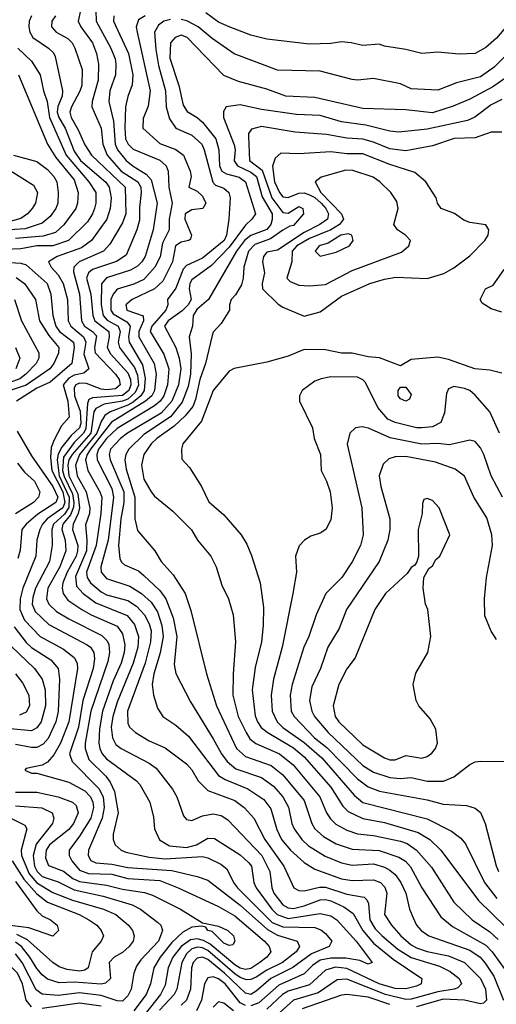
# Model space of a CAD drawing. Header units: inches. Extents: x 1793389 to 1900389, y 320802 to 470796.
# Tile 455 of 656: x 1845786 to 1847569, y 453274 to 456956. Entities that reach past the tile are written whole.
import ezdxf

# ---------------------------------------------------------------- set-up
doc = ezdxf.new("R2010")
doc.units = ezdxf.units.IN
doc.header["$MEASUREMENT"] = 0
doc.layers.add('B8445', color=7, linetype='Continuous')

msp = doc.modelspace()

# ---------------------------------------------------------------- linework, layer by layer
at = {"layer": 'B8445', "color": 2}
for points, elevation in [([(1845830.4, 456970), (1845821.1, 456950), (1845819.5, 456930), (1845823.7, 456910), (1845835.5, 456890), (1845893.4, 456850), (1845911.7, 456831.7), (1845918, 456818), (1845946.4, 456690), (1845944.6, 456670), (1845928.6, 456631.4), (1845925.8, 456610), (1845932.2, 456590), (1845955.9, 456550), (1845990, 456464.4), (1846012.9, 456430), (1846108.3, 456348.3), (1846121.1, 456330), (1846127.4, 456290), (1846124.2, 456250), (1846111.8, 456210), (1846054.4, 456130), (1846017, 456103), (1845926, 456070), (1845894, 456050), (1845903, 456030), (1845930, 456001.6), (1845948.9, 455970), (1845964.6, 455910), (1845967.7, 455830), (1845976.5, 455810), (1846024.9, 455770), (1846030, 455759.1), (1846032.9, 455750), (1846025.5, 455705.5), (1846044.4, 455650), (1846025.4, 455634.6), (1845990, 455626.3), (1845970, 455615.5), (1845949, 455590), (1845965.8, 455530), (1845970.4, 455470), (1845942.3, 455437.7), (1845914.9, 455385.1), (1845904.1, 455355.9), (1845900.7, 455319.3), (1845906.4, 455270), (1845946.9, 455190), (1845955.2, 455150), (1845947.6, 455130), (1845888.9, 455090), (1845871.3, 455070), (1845861.7, 455050), (1845850.3, 455010), (1845845.7, 454950), (1845797.3, 454830), (1845787.6, 454790), (1845786.5, 454750), (1845803.7, 454710), (1845862.4, 454650), (1845950, 454602), (1845990, 454570.5), (1846000.4, 454550), (1846002, 454530), (1845970.2, 454330), (1845938.5, 454250), (1845913.3, 454206.7), (1845890, 454179.3), (1845870, 454168.7), (1845810, 454155.3), (1845804.7, 454150), (1845830, 454138), (1845850, 454138), (1845970, 454104.9), (1846030, 454071.7), (1846050.3, 454050), (1846059.6, 454030), (1846061.3, 454010), (1846051.3, 453970), (1846010, 453902.9), (1845970.4, 453850), (1845970.4, 453830), (1845980.3, 453810), (1846010, 453776), (1846043.6, 453763.6), (1846130, 453760.2), (1846190, 453743.9), (1846310, 453736.5), (1846378.8, 453710), (1846530, 453639.5), (1846590, 453604.6), (1846701.6, 453510), (1846719.1, 453490), (1846724.9, 453470), (1846710.6, 453450), (1846684.4, 453430), (1846650, 453407.7), (1846630, 453403.8), (1846610, 453408.9), (1846590, 453421.6), (1846498.3, 453498.3), (1846473.1, 453513.1), (1846450, 453519.1), (1846424.7, 453515.3), (1846390.2, 453490), (1846359.1, 453450), (1846341.5, 453410), (1846330, 453345.2), (1846312.7, 453310), (1846233.1, 453210)], 370), ([(1845919.3, 456970), (1845905.5, 456950), (1845904.9, 456930), (1845922.8, 456910), (1845966.3, 456886.3), (1845981.6, 456870), (1845992.4, 456850), (1846019.5, 456770), (1846018, 456710), (1846011.2, 456688.8), (1845979.5, 456630), (1845973.7, 456610), (1845978, 456590), (1846004.8, 456544.8), (1846030, 456487.7), (1846054.6, 456450), (1846180.3, 456330), (1846182.3, 456230), (1846170, 456196), (1846123.6, 456116.4), (1846099.1, 456090), (1846008, 456050), (1845988.5, 456030), (1845987.3, 456012.7), (1846009.1, 455930), (1846016.5, 455830), (1846027.6, 455810), (1846057.6, 455790), (1846073.3, 455773.3), (1846065.2, 455730), (1846067.7, 455710), (1846143.6, 455630), (1846157.3, 455610), (1846161.7, 455590), (1846144.1, 455575.9), (1846110, 455571.8), (1846090, 455574), (1846035.4, 455595.4), (1846010, 455596.2), (1845996.4, 455590), (1845990, 455579.3), (1845991.1, 455550), (1846012.2, 455492.2), (1846014, 455446), (1846009, 455430), (1845978.6, 455401.4), (1845943, 455357), (1845929.1, 455330.9), (1845926.1, 455310), (1845933.9, 455250), (1845971.2, 455170), (1845970, 455131.8), (1845953, 455107), (1845912.8, 455070), (1845906.2, 455050), (1845907.6, 454990), (1845897.4, 454930), (1845845.5, 454830), (1845834.7, 454794.7), (1845832.7, 454770), (1845843.5, 454743.5), (1845894.4, 454694.4), (1846038.6, 454618.6), (1846050.4, 454610), (1846063.1, 454590), (1846065.7, 454565.7), (1846060.8, 454530), (1846022.2, 454410), (1846005.4, 454310), (1845971.8, 454210), (1845981.6, 454181.6), (1846081.4, 454081.4), (1846097.8, 454050), (1846101.2, 454010), (1846094.7, 453970), (1846043.1, 453850), (1846042.4, 453830), (1846052, 453812), (1846070, 453803.6), (1846130, 453798.6), (1846190, 453786), (1846354.8, 453774.8), (1846450, 453752.4), (1846490, 453738.4), (1846610, 453644.9), (1846713.1, 453553.1), (1846750, 453532.1), (1846824, 453510), (1846832.7, 453490), (1846819.5, 453470), (1846768.4, 453430), (1846710, 453401.8), (1846670, 453375.1), (1846650, 453366.2), (1846634.4, 453365.6), (1846610, 453374), (1846590, 453388.2), (1846490, 453475.4), (1846470, 453485.4), (1846452.1, 453487.9), (1846430, 453481.4), (1846410, 453462.6), (1846392.2, 453430), (1846374, 453330), (1846363.6, 453310), (1846308.4, 453251.6)], 374), ([(1846013.7, 456990), (1846004.4, 456950), (1846014, 456930), (1846058, 456870), (1846073.1, 456830), (1846080.3, 456790), (1846078.9, 456730), (1846056.5, 456650), (1846055.8, 456630), (1846090, 456551), (1846096.5, 456490), (1846112.9, 456450), (1846164.9, 456390), (1846227.4, 456350), (1846238.5, 456330), (1846239.6, 456310), (1846233.5, 456253.5), (1846234.1, 456205.9), (1846223.7, 456170), (1846184, 456076), (1846148.2, 456051.8), (1846058.4, 456021.6), (1846043.1, 456010), (1846036, 455990), (1846052.3, 455930), (1846059.7, 455850), (1846066.5, 455830), (1846119.6, 455790), (1846120.7, 455770), (1846113.6, 455730), (1846126, 455706), (1846190, 455634.9), (1846200.6, 455610), (1846201.4, 455590), (1846194, 455570), (1846170, 455550.6), (1846058.3, 455541.7), (1846044.1, 455535.9), (1846039, 455521), (1846033.8, 455426.2), (1846024.8, 455410), (1845990, 455375.3), (1845950, 455320.5), (1845946.2, 455270), (1845951.8, 455248.2), (1845982.7, 455182.7), (1845988.9, 455150), (1845987.4, 455132.6), (1845976.1, 455103.9), (1845946.8, 455070), (1845942.9, 455050), (1845956.5, 455010), (1845958.3, 454970), (1845936.2, 454910), (1845891.5, 454830), (1845885.7, 454790), (1845894.4, 454770), (1845923.4, 454743.4), (1845970, 454714.9), (1846093.3, 454653.3), (1846113.6, 454633.6), (1846119, 454619), (1846121.7, 454590), (1846115.6, 454555.6), (1846052.4, 454370), (1846030.3, 454250.3), (1846030.3, 454230.3), (1846044.2, 454190), (1846107.5, 454127.5), (1846124.3, 454104.3), (1846140.3, 454070), (1846154.4, 453990), (1846135.5, 453910), (1846135.5, 453890), (1846142.8, 453870), (1846166, 453850), (1846183.4, 453843.4), (1846270, 453824), (1846330, 453817.6), (1846470, 453826.7), (1846490, 453821.6), (1846538, 453798), (1846560.3, 453780.3), (1846585.3, 453730), (1846600.3, 453710), (1846730, 453580.2), (1846770, 453563.2), (1846890, 453561.1), (1846912.4, 453552.4), (1846930, 453539.3), (1846953.4, 453510), (1846944, 453490), (1846877, 453463), (1846808.1, 453411.9), (1846725.3, 453370), (1846670, 453322.6), (1846650, 453311.1), (1846630, 453315.4), (1846551.6, 453390), (1846490, 453441.4), (1846470, 453450.8), (1846450, 453446.3), (1846434.9, 453430), (1846428, 453410), (1846425.2, 453330), (1846410.3, 453290), (1846389.3, 453270.7)], 378), ([(1846070.3, 456990), (1846071.6, 456950), (1846127, 456850), (1846143.1, 456810), (1846145.7, 456790), (1846143.7, 456750), (1846123.1, 456690), (1846118.7, 456650), (1846137, 456577), (1846142.4, 456490), (1846151.5, 456470), (1846183.7, 456430), (1846210, 456407.8), (1846258.7, 456378.7), (1846277.8, 456357.8), (1846299.5, 456270), (1846284.9, 456170), (1846255.3, 456070), (1846243.1, 456050), (1846226.1, 456033.9), (1846200.7, 456019.3), (1846110, 455991.1), (1846091.5, 455968.5), (1846090.2, 455890), (1846098.4, 455850), (1846112.5, 455832.5), (1846153.8, 455810), (1846161.6, 455790), (1846154.2, 455750), (1846159.1, 455730), (1846214.9, 455654.9), (1846226.6, 455626.6), (1846230, 455589.6), (1846217.7, 455562.3), (1846190, 455537.5), (1846170, 455529.3), (1846102.1, 455517.9), (1846070, 455501.7), (1846063.5, 455490), (1846051.8, 455410), (1845982.1, 455330), (1845970.1, 455310), (1845965.8, 455290), (1845969.6, 455250), (1846003, 455183), (1846009, 455131), (1846005.1, 455110), (1845986, 455070), (1845983.6, 455050), (1846003.2, 454990), (1846002.6, 454970), (1845997.5, 454950), (1845963.8, 454890), (1845947.7, 454850), (1845944.9, 454830), (1845948.8, 454810), (1845965.9, 454785.9), (1846018, 454750), (1846053.4, 454730), (1846150, 454688.2), (1846170, 454658.8), (1846178.7, 454618.7), (1846176.5, 454590), (1846165.5, 454550), (1846136, 454484), (1846095.8, 454370), (1846084.5, 454304.5), (1846082.3, 454250), (1846086, 454230), (1846094, 454210), (1846110, 454192.4), (1846222.8, 454110), (1846235.6, 454095.6), (1846273, 454030), (1846286.8, 453973.2), (1846290.6, 453930), (1846308.7, 453888.7), (1846346.7, 453866.7), (1846410, 453859.7), (1846446.6, 453870), (1846490, 453895.8), (1846514.6, 453894.6), (1846610, 453832.4), (1846642.9, 453802.9), (1846652.4, 453790), (1846661.3, 453730), (1846670.3, 453710), (1846729.1, 453630), (1846748.9, 453610), (1846790, 453595.4), (1846910, 453612.9), (1846950, 453604.9), (1846972.4, 453590), (1847044.9, 453510), (1847104.7, 453430), (1847090, 453423.7), (1847058, 453438), (1847005.9, 453445.9), (1846950, 453446.6), (1846910, 453438.4), (1846880.7, 453419.3), (1846850, 453388.3), (1846754.9, 453345.1), (1846680, 453280), (1846650, 453268.1)], 382), ([(1846138, 456970), (1846136.3, 456950), (1846192.4, 456830), (1846208.8, 456750), (1846207.1, 456712.9), (1846190, 456668.7), (1846181.1, 456630), (1846178.6, 456550), (1846182, 456510), (1846192, 456490), (1846210, 456472), (1846310, 456430.3), (1846334, 456410), (1846341.3, 456390), (1846343.1, 456330), (1846356.5, 456270), (1846345.2, 456210), (1846344.9, 456170), (1846320.2, 456119.8), (1846311.1, 456068.9), (1846291.7, 456030), (1846250, 455985.1), (1846213.1, 455966.9), (1846150, 455947.8), (1846134.9, 455930), (1846127.3, 455910), (1846127.3, 455870), (1846135.5, 455855.5), (1846186.5, 455826.5), (1846199.1, 455810), (1846192.9, 455770), (1846195.5, 455750), (1846244.8, 455664.8), (1846255.2, 455615.2), (1846251, 455570), (1846238.5, 455550), (1846210, 455525.9), (1846190, 455514), (1846123.8, 455490), (1846104.6, 455475.4), (1846090, 455454), (1846074, 455410), (1846009.4, 455330), (1845994, 455290), (1846000.2, 455250), (1846034, 455190), (1846047.9, 455130), (1846046.5, 455110), (1846032.5, 455067.5), (1846037.5, 455010), (1846035.3, 454970), (1845994.4, 454874.4), (1845997.8, 454837.8), (1846023.1, 454810), (1846070, 454775.6), (1846188.2, 454728.2), (1846214.8, 454694.8), (1846230.2, 454650), (1846227.9, 454610), (1846210.2, 454550), (1846150, 454403.7), (1846133.8, 454350), (1846128, 454310), (1846133.4, 454270), (1846145.9, 454245.9), (1846164.9, 454230), (1846270, 454175.5), (1846296.9, 454156.9), (1846358, 454078), (1846373.4, 454050), (1846398.8, 453978.8), (1846410, 453964.7), (1846430, 453961), (1846470, 453979.1), (1846510, 453986), (1846539.9, 453979.9), (1846564.2, 453964.2), (1846691.5, 453830), (1846721.1, 453770), (1846728.9, 453710), (1846736, 453690), (1846770, 453646.3), (1846790, 453634.3), (1846810, 453632.6), (1846850, 453641.8), (1846910, 453664), (1846930, 453665.3), (1846950, 453660.9), (1846998.2, 453638.2), (1847033.4, 453613.4), (1847068.9, 453550), (1847110, 453502.3), (1847182.7, 453442.7), (1847290.8, 453370), (1847287.3, 453350), (1847270, 453341.3), (1847230, 453331.2), (1847190, 453333.3), (1847130, 453350.8), (1847010, 453407.2), (1846966.9, 453413.1), (1846930, 453402), (1846870, 453346.4), (1846790, 453323.5), (1846768.9, 453310), (1846710, 453255.6)], 386), ([(1846254.8, 456970), (1846230, 456955.6), (1846222, 456930), (1846224.9, 456910), (1846274.3, 456690), (1846266.9, 456633.1), (1846247.1, 456587.1), (1846246.8, 456550), (1846310, 456493), (1846370, 456470.5), (1846399.1, 456450), (1846424, 456390), (1846426.8, 456370), (1846418, 456330), (1846450, 456314.8), (1846470, 456296.3), (1846481.6, 456270), (1846470.3, 456249.7), (1846430, 456245.1), (1846404.4, 456230), (1846403.1, 456210), (1846428, 456150), (1846424.5, 456135.5), (1846418, 456130), (1846390, 456123.5), (1846368.8, 456110), (1846356.9, 456050), (1846321.6, 455978.4), (1846290.2, 455949.8), (1846206.8, 455910), (1846183, 455890), (1846186, 455870), (1846248.2, 455848.2), (1846248.8, 455830), (1846231.2, 455790), (1846231.4, 455770), (1846288.9, 455670), (1846296.9, 455630), (1846290.2, 455570), (1846279.6, 455550), (1846256.9, 455530), (1846129, 455451), (1846050.9, 455350), (1846037.7, 455330), (1846032.3, 455310), (1846040.2, 455270), (1846086, 455190), (1846092.7, 455170), (1846089.2, 455110), (1846072.2, 454990), (1846035.8, 454890), (1846038.3, 454870), (1846050.3, 454850), (1846090, 454816), (1846110, 454805.3), (1846190, 454784.6), (1846223.1, 454763.1), (1846253.1, 454730), (1846270, 454697.3), (1846277.3, 454670), (1846274.7, 454630), (1846254.7, 454550), (1846188.9, 454370), (1846190, 454324.7), (1846196.3, 454310), (1846218.8, 454290), (1846270, 454259.3), (1846330, 454233.4), (1846410, 454173), (1846430.3, 454150.3), (1846453, 454110), (1846490, 454073), (1846590, 454035.8), (1846625.5, 454010), (1846661.6, 453970), (1846703.1, 453890), (1846774, 453790), (1846811, 453710), (1846830, 453699.1), (1846850, 453698.4), (1846907.5, 453712.5), (1846930, 453712.6), (1847010, 453685.3), (1847074.3, 453674.3), (1847084.9, 453664.9), (1847090.3, 453650.3), (1847096.1, 453590), (1847116.1, 453556.1), (1847142, 453530), (1847200.6, 453480.6), (1847250, 453449.1), (1847356.5, 453416.5), (1847396.7, 453396.7), (1847430.4, 453370), (1847438, 453350), (1847424.7, 453335.3), (1847411.3, 453330), (1847350, 453321.1), (1847250, 453293.3), (1847230, 453292.4), (1847154, 453310), (1847010, 453368.5), (1846974, 453366), (1846902.8, 453317.2), (1846810, 453289.7), (1846757.6, 453242.4)], 390), ([(1847670, 456998), (1847616.5, 456943.5), (1847570, 456886.6), (1847530, 456852.7), (1847490, 456829.4), (1847430, 456826.6), (1847350, 456835.1), (1847290, 456829.2), (1847230, 456845.2), (1847150, 456857.2), (1847130, 456865.2), (1847070, 456859.3), (1847026, 456870), (1846990, 456872.7), (1846950, 456866.6), (1846870, 456864.5), (1846710, 456883.7), (1846650, 456898), (1846569, 456930), (1846530, 456947.3), (1846482, 456982)], 390), ([(1846350, 456956.8), (1846325.5, 456950), (1846304.6, 456935.4), (1846290.3, 456910), (1846295.6, 456844.4), (1846304.7, 456784.7), (1846331.7, 456690), (1846334.3, 456630), (1846345.8, 456585.8), (1846370, 456550.4), (1846430, 456524.4), (1846466.7, 456490), (1846476.5, 456470), (1846508.3, 456348.3), (1846517.7, 456337.8), (1846550, 456325.5), (1846567.7, 456310), (1846572.7, 456290), (1846568, 456210), (1846559, 456150), (1846551.3, 456130), (1846470, 456064.7), (1846410, 456036.9), (1846397, 456023), (1846370, 455952), (1846339.1, 455910), (1846340.5, 455890), (1846333.1, 455870), (1846280.2, 455810), (1846274.3, 455790), (1846325.5, 455705.5), (1846343.9, 455650), (1846339.2, 455590), (1846324.9, 455550), (1846310.7, 455529.3), (1846290, 455511.9), (1846150, 455427.6), (1846110, 455389.8), (1846081, 455350), (1846074.2, 455330), (1846076.1, 455310), (1846130, 455203), (1846137.2, 455170), (1846117.2, 455010), (1846088.9, 454910), (1846090.4, 454890), (1846110, 454866.7), (1846197.4, 454837.4), (1846241.6, 454810), (1846277.4, 454777.4), (1846301.1, 454741.1), (1846318, 454690), (1846322, 454650), (1846311.2, 454588.8), (1846287.7, 454510), (1846281.1, 454470), (1846286.4, 454430), (1846301.6, 454381.6), (1846321, 454350), (1846370, 454317.3), (1846416.7, 454276.7), (1846529.2, 454129.2), (1846554.3, 454114.3), (1846639.4, 454079.4), (1846699.4, 454039.4), (1846724.9, 454004.9), (1846748.1, 453928.1), (1846765.3, 453890), (1846798.4, 453850), (1846850, 453803.8), (1846890, 453779.5), (1846990, 453743.1), (1847030, 453736.5), (1847110, 453739.5), (1847135.5, 453730), (1847152.3, 453712.3), (1847159.5, 453690), (1847150.5, 453610), (1847177.1, 453570), (1847212.2, 453530), (1847250, 453496.5), (1847270, 453485.5), (1847310, 453471.5), (1847390, 453454.9), (1847450.4, 453430), (1847510.3, 453370), (1847528.8, 453330), (1847532.7, 453290), (1847521.4, 453278.6), (1847510, 453276.2), (1847449.8, 453289.8), (1847370, 453293.4), (1847270, 453264.6)], 394), ([(1847810, 456961.2), (1847750, 456920.9), (1847710, 456912.3), (1847690, 456900.9), (1847670, 456886.6), (1847561.1, 456778.9), (1847510, 456742.4), (1847419.9, 456720.1), (1847350, 456692.7), (1847250, 456698), (1847210, 456716), (1847110, 456736), (1847050, 456729.4), (1847030, 456732.3), (1846910, 456763.7), (1846750, 456767.3), (1846588.2, 456828.2), (1846505.2, 456885.2), (1846454, 456930), (1846411.4, 456951.4), (1846390, 456956.8)], 394), ([(1847670, 456784.5), (1847555.5, 456704.5), (1847470, 456658.7), (1847407.7, 456632.3), (1847330, 456608), (1847230, 456618.7), (1847070, 456624.2), (1846890, 456664.7), (1846782, 456670), (1846710, 456696.2), (1846604.4, 456724.4), (1846550, 456747), (1846412.3, 456890), (1846390, 456898.4), (1846366.8, 456890), (1846350.4, 456869.6), (1846347.2, 456812.8), (1846380.9, 456710), (1846397, 456637), (1846412.4, 456612.4), (1846450, 456590.5), (1846470, 456573), (1846519.5, 456510), (1846530.3, 456470), (1846533.8, 456410), (1846542.6, 456390), (1846560, 456380), (1846607.2, 456367.2), (1846630.3, 456350), (1846667.7, 456230), (1846654, 456210), (1846630, 456187.8), (1846570, 456105.1), (1846503.1, 456036.9), (1846430, 455982.9), (1846422.3, 455970), (1846419.6, 455950), (1846427, 455910), (1846416.5, 455890), (1846393.1, 455866.9), (1846340.9, 455830), (1846327.6, 455810), (1846370.3, 455730), (1846382.7, 455690), (1846388, 455650), (1846380.2, 455590), (1846354.4, 455530), (1846314.9, 455485.1), (1846188.7, 455410), (1846162.6, 455390), (1846126, 455350), (1846120.3, 455330), (1846124, 455310), (1846175.6, 455190), (1846175.2, 455150), (1846164.5, 455090), (1846155.2, 454990), (1846160.9, 454940.9), (1846167.2, 454927.2), (1846178, 454918), (1846230, 454894.9), (1846250, 454878), (1846310, 454821.6), (1846332, 454790), (1846359.7, 454719.7), (1846373.4, 454650), (1846364.1, 454544.1), (1846370.5, 454510.5), (1846424.7, 454404.7), (1846510, 454267.3), (1846540.3, 454210), (1846561.4, 454181.4), (1846594.1, 454154.1), (1846690, 454122), (1846735.8, 454090), (1846770.2, 454050.2), (1846791.4, 454011.4), (1846803.7, 453950), (1846812.4, 453930), (1846841.3, 453890), (1846866.3, 453866.3), (1846928.2, 453828.2), (1846990, 453802.6), (1847030, 453794.6), (1847110, 453798.9), (1847150, 453787.2), (1847170, 453775.3), (1847190, 453759.3), (1847212, 453730), (1847230.3, 453690), (1847243.8, 453630), (1847257.3, 453597.3), (1847270.6, 453570), (1847287.7, 453550), (1847316, 453530), (1847470, 453476.9), (1847508.5, 453450), (1847527.6, 453427.6), (1847559.7, 453379.7), (1847595.2, 453290)], 398), ([(1845778.4, 456850), (1845830, 456800.7), (1845862, 456750), (1845874.9, 456690), (1845888.9, 456650), (1845897.1, 456590), (1845960.2, 456450), (1846044.4, 456350), (1846070.2, 456310.2), (1846070.3, 456270.3), (1846065.7, 456250), (1846058.7, 456230), (1846039.4, 456200.6), (1845968, 456130), (1845910, 456110.8), (1845850.2, 456109.8), (1845790, 456099.1), (1845730, 456096.9)], 366), ([(1845781.6, 456750), (1845890.3, 456490), (1845920.4, 456440.4), (1845990, 456357.1), (1846004.4, 456310), (1846002.4, 456270), (1845996.4, 456250), (1845951.2, 456188.8), (1845919.7, 456160.3), (1845873.5, 456146.5), (1845770, 456137.8)], 362), ([(1847590, 456657.6), (1847550, 456637.6), (1847487.9, 456592.1), (1847461.5, 456578.5), (1847310, 456546.9), (1847204.1, 456535.9), (1847170, 456539.6), (1847081.3, 456561.3), (1846990, 456574), (1846910, 456598), (1846821.5, 456601.4), (1846690, 456619.7), (1846610, 456637.6), (1846558, 456630), (1846547.7, 456612.3), (1846548.2, 456590), (1846587.8, 456487.8), (1846591.6, 456470), (1846588, 456428), (1846600.4, 456410), (1846650, 456386.4), (1846672, 456370), (1846693.4, 456293.4), (1846730.2, 456230), (1846730.9, 456209.1), (1846725.2, 456190), (1846710, 456171.2), (1846650, 456148.9), (1846627.3, 456130), (1846597.2, 456090), (1846491.7, 455910), (1846448.3, 455871.7), (1846435.2, 455850), (1846432.2, 455810), (1846420.4, 455770), (1846426.9, 455706.9), (1846425, 455630), (1846415.6, 455584.4), (1846394.2, 455525.8), (1846349.5, 455470.5), (1846250, 455404.4), (1846194, 455350), (1846183.1, 455330), (1846179.5, 455310), (1846184.6, 455275.4), (1846216.9, 455170), (1846216.4, 455090), (1846226, 455046), (1846290.8, 454970), (1846314.8, 454930), (1846360.5, 454880.5), (1846404.9, 454810), (1846426.6, 454746.6), (1846484.9, 454510), (1846522.4, 454390), (1846596.4, 454230), (1846630, 454200.4), (1846726.7, 454166.7), (1846770, 454132.4), (1846850, 454035.5), (1846878.4, 453950), (1846890.4, 453930), (1846922, 453902), (1846970, 453873.7), (1847030, 453853.7), (1847130, 453849), (1847204, 453824), (1847229, 453809), (1847247.8, 453787.8), (1847290.4, 453710), (1847361.5, 453601.5), (1847405.5, 453565.5), (1847530, 453494.6), (1847553.4, 453470), (1847610.3, 453390)], 402), ([(1847590, 456536), (1847550, 456536), (1847490, 456514), (1847411.7, 456511.7), (1847330, 456484.2), (1847230, 456465.1), (1847170, 456472.8), (1847110, 456498.3), (1847070, 456509.7), (1847010, 456512.6), (1846933.8, 456526.2), (1846816.1, 456536.1), (1846690, 456556.9), (1846653, 456547), (1846642, 456530), (1846641.3, 456518.7), (1846646, 456430), (1846692.9, 456392.9), (1846729.6, 456289.6), (1846770, 456235.3), (1846790, 456232.4), (1846830, 456257.3), (1846844.7, 456250), (1846847.3, 456230), (1846810, 456187), (1846795.9, 456184.1), (1846770, 456169.6), (1846723.6, 456136.4), (1846665.1, 456114.9), (1846642.3, 456090), (1846624.2, 456030), (1846622.4, 455990), (1846615.4, 455964.6), (1846593.4, 455926.6), (1846577.3, 455910), (1846571, 455890), (1846570.8, 455869.2), (1846539.8, 455820.2), (1846510, 455788), (1846505.2, 455774.8), (1846481.3, 455670), (1846459.6, 455610), (1846443.8, 455536.2), (1846432.9, 455510), (1846404.9, 455475.1), (1846364, 455436), (1846298.4, 455390), (1846277.6, 455370), (1846250.4, 455330), (1846242, 455290), (1846250, 455238), (1846277.3, 455190), (1846290, 455174.8), (1846358.5, 455118.5), (1846427.9, 455047.9), (1846450.8, 455010), (1846501, 454950), (1846520.7, 454910), (1846541.4, 454841.4), (1846566.8, 454790), (1846584, 454730), (1846593.4, 454630), (1846584.4, 454510), (1846583.7, 454430), (1846603.7, 454350), (1846633.4, 454290), (1846647.3, 454267.3), (1846669.2, 454249.2), (1846758, 454210), (1846809.2, 454169.2), (1846908.7, 454050), (1846934, 453990), (1846947.9, 453967.9), (1846968, 453948), (1847010, 453925.3), (1847050, 453911.8), (1847110, 453904.9), (1847210, 453883.6), (1847234.8, 453874.8), (1847270.5, 453850), (1847326.3, 453786.3), (1847410, 453656.3), (1847478, 453590), (1847545.2, 453545.2), (1847576.4, 453516.4)], 406), ([(1845762, 456450), (1845850, 456426.4), (1845890, 456396.4), (1845914, 456370), (1845925.3, 456350), (1845930.3, 456310), (1845928.5, 456270), (1845920.4, 456250), (1845899.9, 456220.1), (1845870, 456194.7), (1845806, 456174), (1845690, 456165.9)], 358), ([(1845750, 456392), (1845837, 456337), (1845853, 456310), (1845845.5, 456270), (1845833, 456250), (1845815.5, 456230), (1845790, 456213), (1845741.5, 456198.5)], 354), ([(1845730, 456048.9), (1845790, 456045.7), (1845810, 456039.5), (1845888.2, 455970), (1845902.6, 455930), (1845910.3, 455850), (1845921.5, 455810), (1845934.9, 455790), (1845986.7, 455750), (1845990, 455732), (1845981.3, 455670), (1845899.4, 455600.6), (1845850, 455577.8), (1845774.4, 455530)], 366), ([(1847590, 455862), (1847550, 455875.3), (1847516.4, 455896.4), (1847508, 455910), (1847528, 455950), (1847556.5, 455963.5), (1847598.6, 456021.4)], 406), ([(1845772.3, 455992.3), (1845803.8, 455970), (1845844.4, 455910), (1845859.5, 455830), (1845894.8, 455774.8), (1845931.8, 455730), (1845931.3, 455708.7), (1845913.4, 455670), (1845898.7, 455650), (1845810, 455589), (1845750.2, 455569.8)], 362), ([(1845766.7, 455910), (1845792, 455830), (1845857.1, 455710), (1845857.6, 455690), (1845847, 455670), (1845808.9, 455630), (1845786.7, 455613.3), (1845724.9, 455590)], 358), ([(1845770.3, 455730), (1845786.4, 455690), (1845771.8, 455650)], 354), ([(1847590, 455634), (1847545.2, 455645.2), (1847488, 455650), (1847390, 455685.1), (1847350, 455693.6), (1847250, 455685.2), (1847210, 455662), (1847131.3, 455691.3), (1847090, 455695.6), (1847030, 455709.6), (1846989.6, 455709.6), (1846930, 455722), (1846850, 455722.7), (1846790, 455697.2), (1846710, 455675.1), (1846588.1, 455651.9), (1846570, 455641.2), (1846510, 455569.3), (1846465.5, 455454.5), (1846396, 455370), (1846391.3, 455350), (1846392.7, 455312.7), (1846421, 455281), (1846466, 455210), (1846493.2, 455153.2), (1846550, 455104.7), (1846614.8, 455030), (1846635.2, 454995.2), (1846652.5, 454952.5), (1846686, 454850), (1846697.5, 454757.5), (1846697.1, 454690), (1846690.4, 454630), (1846666.9, 454533.1), (1846655.8, 454450), (1846666.9, 454353.1), (1846675.8, 454330), (1846689.2, 454309.2), (1846711.2, 454291.2), (1846810, 454232.6), (1846850, 454199.5), (1846950, 454086), (1846994.3, 454014.3), (1847015.1, 453995.1), (1847069, 453969), (1847150, 453953.4), (1847276.9, 453916.9), (1847320.5, 453890), (1847361.6, 453850), (1847501.8, 453661.8), (1847603.7, 453563.7)], 410), ([(1847580.7, 455410), (1847544.5, 455490), (1847490, 455552.3), (1847470, 455569.4), (1847450, 455577), (1847410, 455584), (1847390, 455575.3), (1847382, 455558), (1847374.6, 455485.4), (1847360.7, 455450), (1847330, 455434), (1847290, 455429.7), (1847270, 455429.7), (1847190, 455449.7), (1847162.8, 455462.8), (1847125.2, 455505.2), (1847078.9, 455598.9), (1847070, 455609.3), (1847050, 455619.5), (1846950, 455620.9), (1846913.6, 455613.6), (1846890, 455604), (1846842, 455570), (1846832, 455550), (1846832, 455530), (1846881, 455430), (1846887.3, 455390), (1846910.6, 455330), (1846913.4, 455270), (1846934, 455230), (1846946.8, 455190), (1846954.8, 455130), (1846950, 455086), (1846931.3, 455050), (1846910, 455035.3), (1846875.3, 455024.7), (1846850.9, 455009.1), (1846831.1, 454988.9), (1846818, 454950), (1846821, 454890), (1846807.7, 454810), (1846768.2, 454610), (1846735.8, 454490), (1846727, 454430), (1846730.3, 454370.3), (1846748.7, 454330), (1846770, 454308.8), (1846850, 454252.8), (1846915.8, 454195.8), (1847036.5, 454056.5), (1847069.2, 454029.2), (1847310, 453967.2), (1847401.7, 453921.7), (1847435.8, 453895.8), (1847453.7, 453873.7), (1847524.9, 453730), (1847570.4, 453670)], 414), ([(1845776.7, 455416.7), (1845830, 455324.9), (1845910, 455210.3), (1845928.8, 455170), (1845921.3, 455150), (1845853.5, 455106.5), (1845810.4, 455070), (1845794, 455050), (1845787.3, 454972.7), (1845778.6, 454941.4)], 366), ([(1847591.8, 455170), (1847549.7, 455249.7), (1847522, 455330), (1847510, 455355.3), (1847490, 455379), (1847470, 455384), (1847394, 455366), (1847350, 455371.2), (1847290, 455368.2), (1847172.3, 455392.3), (1847090.9, 455429.1), (1847067.1, 455432.9), (1847042, 455430), (1847021, 455410), (1847010.7, 455369.3), (1847065.5, 455130), (1847070.5, 455030), (1847060.5, 454990), (1847030, 454929), (1846990.6, 454870), (1846930.7, 454810), (1846895.5, 454730), (1846868, 454650), (1846848.2, 454610), (1846804.9, 454470), (1846797.6, 454430), (1846801.3, 454370), (1846812.7, 454350), (1846888.8, 454270), (1846934.4, 454234.4), (1847050, 454117), (1847090, 454087), (1847131.6, 454071.6), (1847310, 454038.7), (1847370, 454022.4), (1847457.5, 454017.5), (1847490, 454006.8), (1847510, 453991), (1847527.7, 453950), (1847568.1, 453791.9), (1847577.6, 453770)], 418), ([(1847570, 454638), (1847549.1, 454669.1), (1847526.3, 454726.3), (1847525.2, 454790), (1847532.7, 454870), (1847555.1, 454990), (1847552, 455030), (1847532.9, 455092.9), (1847484.5, 455170), (1847449.6, 455249.6), (1847414.9, 455274.9), (1847341.7, 455301.7), (1847230, 455322.4), (1847190, 455320.7), (1847166.2, 455313.8), (1847146, 455294), (1847130.6, 455250), (1847137.1, 455210), (1847170.4, 455090), (1847170.4, 455050), (1847163, 455010), (1847130.5, 454930), (1847008.2, 454750), (1846980.9, 454679.1), (1846939.1, 454610), (1846910.5, 454530), (1846879, 454461), (1846870.4, 454410), (1846878.4, 454370), (1846888.5, 454350), (1846939.5, 454290), (1847070, 454166.7), (1847110, 454141.7), (1847170, 454122.6), (1847210, 454118.7), (1847250, 454122.4), (1847310, 454108.5), (1847371.5, 454108.5), (1847410, 454124), (1847470, 454171), (1847490, 454181), (1847510, 454182.8), (1847710, 454182)], 422), ([(1845777.1, 455297.1), (1845803.7, 455263.7), (1845841.3, 455230), (1845861.3, 455190), (1845856.4, 455170), (1845837.1, 455150), (1845770, 455108.2)], 362), ([(1845765, 454685), (1845810, 454626.7), (1845830, 454608.7), (1845901.8, 454561.8), (1845930.2, 454530.3), (1845934.9, 454490), (1845930, 454368.7), (1845921.5, 454330), (1845892.1, 454267.9), (1845873.3, 454246.7), (1845850, 454234.7), (1845830, 454234), (1845770, 454246)], 366), ([(1845753.3, 454613.3), (1845841.6, 454530), (1845870.2, 454490.2), (1845880.9, 454450), (1845882.7, 454390), (1845866.7, 454330), (1845850, 454307.6), (1845830, 454296.9), (1845750, 454304.7)], 362), ([(1845770.4, 454510), (1845796.7, 454476.7), (1845820.4, 454430), (1845822.4, 454390), (1845810, 454367), (1845784.6, 454355.4)], 358), ([(1845770, 454067.6), (1845850, 454067.4), (1845930, 454050.3), (1845982.8, 454030), (1845996.9, 454016.9), (1846004.9, 453990), (1845987.2, 453950), (1845970, 453928), (1845897, 453870), (1845884.9, 453850), (1845882, 453822), (1845893.5, 453793.5), (1845950, 453771.8), (1845984.9, 453744.9), (1846010, 453733), (1846110, 453719.6), (1846170, 453704.9), (1846252.4, 453692.4), (1846282.5, 453682.5), (1846386.8, 453630), (1846470, 453578), (1846530, 453566), (1846564.7, 453550), (1846586, 453530), (1846591, 453510), (1846583.6, 453496.4), (1846570, 453494), (1846550, 453502), (1846505.6, 453545.6), (1846489, 453550), (1846482, 453562), (1846466, 453566), (1846430, 453562.9), (1846396.3, 453543.7), (1846355.1, 453504.9), (1846311.5, 453450), (1846287.2, 453410), (1846274.6, 453350), (1846258.9, 453310), (1846212.9, 453250)], 366), ([(1845617.6, 454037.6), (1845804.4, 453944.4), (1845813, 453930), (1845791.6, 453850), (1845792.6, 453830), (1845821.6, 453761.6), (1845850, 453728.2), (1845910, 453692.6), (1845982.9, 453662.9), (1846098.8, 453630), (1846144.9, 453610), (1846193, 453570), (1846208, 453550), (1846213.4, 453530), (1846210.5, 453510), (1846195.5, 453490), (1846170, 453467.3), (1846138.8, 453450), (1846120.5, 453430), (1846124.9, 453370), (1846106.9, 453353.1), (1846090.2, 453349.8), (1845990, 453356.1), (1845933.6, 453353.6), (1845890, 453368.2), (1845870, 453383.6), (1845850, 453407.6), (1845824.2, 453450), (1845792.1, 453490), (1845770, 453506.2)], 358), ([(1845770, 454016.1), (1845868.8, 454008.8), (1845907.3, 453990), (1845913.4, 453970), (1845908.2, 453950), (1845847.1, 453872.9), (1845836.5, 453830), (1845841.6, 453790), (1845851.4, 453770), (1845870, 453752.4), (1845930, 453731.4), (1845990, 453702.2), (1846097.8, 453677.8), (1846206.5, 453646.5), (1846237.3, 453630), (1846301.7, 453581.7), (1846313.4, 453570), (1846320.5, 453550), (1846305.3, 453510), (1846239.4, 453440.6), (1846223, 453417), (1846212.2, 453390), (1846202.4, 453330), (1846190, 453306), (1846170, 453285.6), (1846150, 453286.9), (1846090, 453306.8), (1846010, 453317.4), (1845930, 453306.6), (1845870, 453311.5), (1845847.8, 453327.8), (1845794.8, 453430), (1845770, 453462.6)], 362), ([(1845757.3, 453810), (1845801.3, 453741.3), (1845850, 453686.5), (1845890, 453655.8), (1846007.7, 453610), (1846044, 453590), (1846074, 453570), (1846090.8, 453550), (1846098.8, 453530), (1846090.8, 453510), (1846057.1, 453470), (1846042, 453410), (1846030, 453401.6), (1846010, 453398.3), (1845963.5, 453403.5), (1845933.6, 453413.6), (1845909.5, 453430), (1845815.1, 453515.1), (1845775, 453535)], 354), ([(1845770, 453732.8), (1845850, 453623), (1845870, 453604.9), (1845901, 453590), (1845926, 453570), (1845931.3, 453550), (1845910, 453529.3), (1845820.1, 453560.1), (1845730, 453570.7)], 350), ([(1845830, 453264.5), (1845809.9, 453289.9), (1845795.9, 453350), (1845777.2, 453390), (1845750, 453418), (1845730, 453426.3), (1845710, 453422), (1845590, 453340.4), (1845516.9, 453303.1), (1845442.7, 453237.2)], 366), ([(1846630, 453268.9), (1846610, 453279.2), (1846554.2, 453350), (1846530, 453368.6), (1846510, 453376.9), (1846490, 453372.3), (1846477.4, 453350), (1846465.5, 453290), (1846447, 453250)], 382), ([(1846585.6, 453250), (1846550, 453277.6), (1846530, 453283.7), (1846510, 453263.7)], 386), ([(1847170, 453273.8), (1847090, 453301.2), (1847010, 453311.2), (1846990, 453308.3), (1846843, 453257)], 394), ([(1846090, 453266.8), (1846010, 453277.6), (1845870, 453258.4)], 366)]:
    msp.add_lwpolyline(points, dxfattribs=dict(at, elevation=elevation))
for points, elevation in [([(1846950, 456462.4), (1846830, 456454), (1846763.1, 456456.9), (1846741.6, 456438.4), (1846732, 456408), (1846738.8, 456350), (1846757.4, 456310), (1846770, 456294), (1846790, 456291.7), (1846830, 456307.5), (1846850, 456308.4), (1846870, 456301.5), (1846890, 456291), (1846913, 456270), (1846931.1, 456250), (1846940.9, 456230), (1846937.1, 456210), (1846908, 456190), (1846850, 456160.3), (1846750, 456094.3), (1846710, 456086.6), (1846698.4, 456070), (1846694.4, 456050), (1846701.6, 456010), (1846693, 455970), (1846694, 455950), (1846752.3, 455892.3), (1846770, 455880.7), (1846850, 455846.8), (1846910, 455864), (1846990, 455921.6), (1847095.3, 455970), (1847150, 455986), (1847192.7, 455992.7), (1847310, 455987.7), (1847372.5, 456007.5), (1847410, 456028.2), (1847470, 456073), (1847526, 456130), (1847538, 456150), (1847541.2, 456170), (1847529.2, 456189.2), (1847470, 456197.2), (1847446.8, 456206.8), (1847411.9, 456231.9), (1847362, 456250), (1847349, 456270), (1847344, 456290), (1847305.2, 456350), (1847264.5, 456384.5), (1847170, 456414), (1847070, 456454), (1847010, 456454)], 410), ([(1847006, 456394), (1846913.2, 456366.8), (1846891, 456350), (1846912, 456310), (1846990.1, 456230.1), (1846997.6, 456210), (1846982.6, 456190), (1846950.1, 456169.9), (1846870, 456137.5), (1846822, 456110), (1846805.5, 456090), (1846803.7, 456050), (1846784.9, 455990), (1846797.1, 455977.1), (1846830, 455963), (1846870, 455960.5), (1846930, 455966.4), (1847030, 456017.6), (1847213.8, 456086.2), (1847242, 456110), (1847248, 456130), (1847228.7, 456150), (1847199, 456170), (1847185.2, 456190), (1847201.2, 456250), (1847196.6, 456276.6), (1847174, 456310), (1847132.7, 456350), (1847107.7, 456367.7), (1847032.5, 456392.5)], 414), ([(1847015.6, 456155.6), (1846987.3, 456150), (1846939.9, 456120.1), (1846906, 456110), (1846891.3, 456090), (1846910, 456071.3), (1846970, 456087.3), (1847019, 456110), (1847033.2, 456130), (1847028.7, 456150)], 418), ([(1847230, 455529.2), (1847210, 455538), (1847202, 455550), (1847202, 455570), (1847210, 455582), (1847230, 455582), (1847250, 455554), (1847243.6, 455536.4)], 410), ([(1847310, 455166), (1847298, 455162), (1847292.7, 455147.3), (1847291.3, 455110), (1847276, 455050), (1847278, 454950), (1847271.6, 454928.4), (1847263.6, 454916.4), (1847250, 454908), (1847234.8, 454885.2), (1847154.8, 454810), (1847114, 454750), (1847040.7, 454570), (1847010, 454529), (1846979.1, 454470), (1846958, 454390), (1846966.4, 454350), (1846979.3, 454330), (1847070, 454243.8), (1847150, 454195.5), (1847170, 454188.4), (1847190, 454188.4), (1847230, 454203.8), (1847290, 454194.9), (1847310, 454200.5), (1847327.5, 454212.5), (1847341.2, 454230), (1847349.3, 454250), (1847342.7, 454302.7), (1847322, 454342), (1847279, 454390), (1847269.3, 454410), (1847257.2, 454470), (1847267.2, 454512.8), (1847312.7, 454590), (1847324, 454650), (1847313.2, 454750), (1847304, 454770), (1847295.3, 454830), (1847298, 454870), (1847316.4, 454903.6), (1847330, 454914), (1847343.1, 454936.9), (1847358, 454950), (1847395.3, 455030), (1847355.3, 455130), (1847330, 455158)], 426)]:
    msp.add_lwpolyline(points, close=True, dxfattribs=dict(at, elevation=elevation))

doc.saveas('drawing.dxf')
